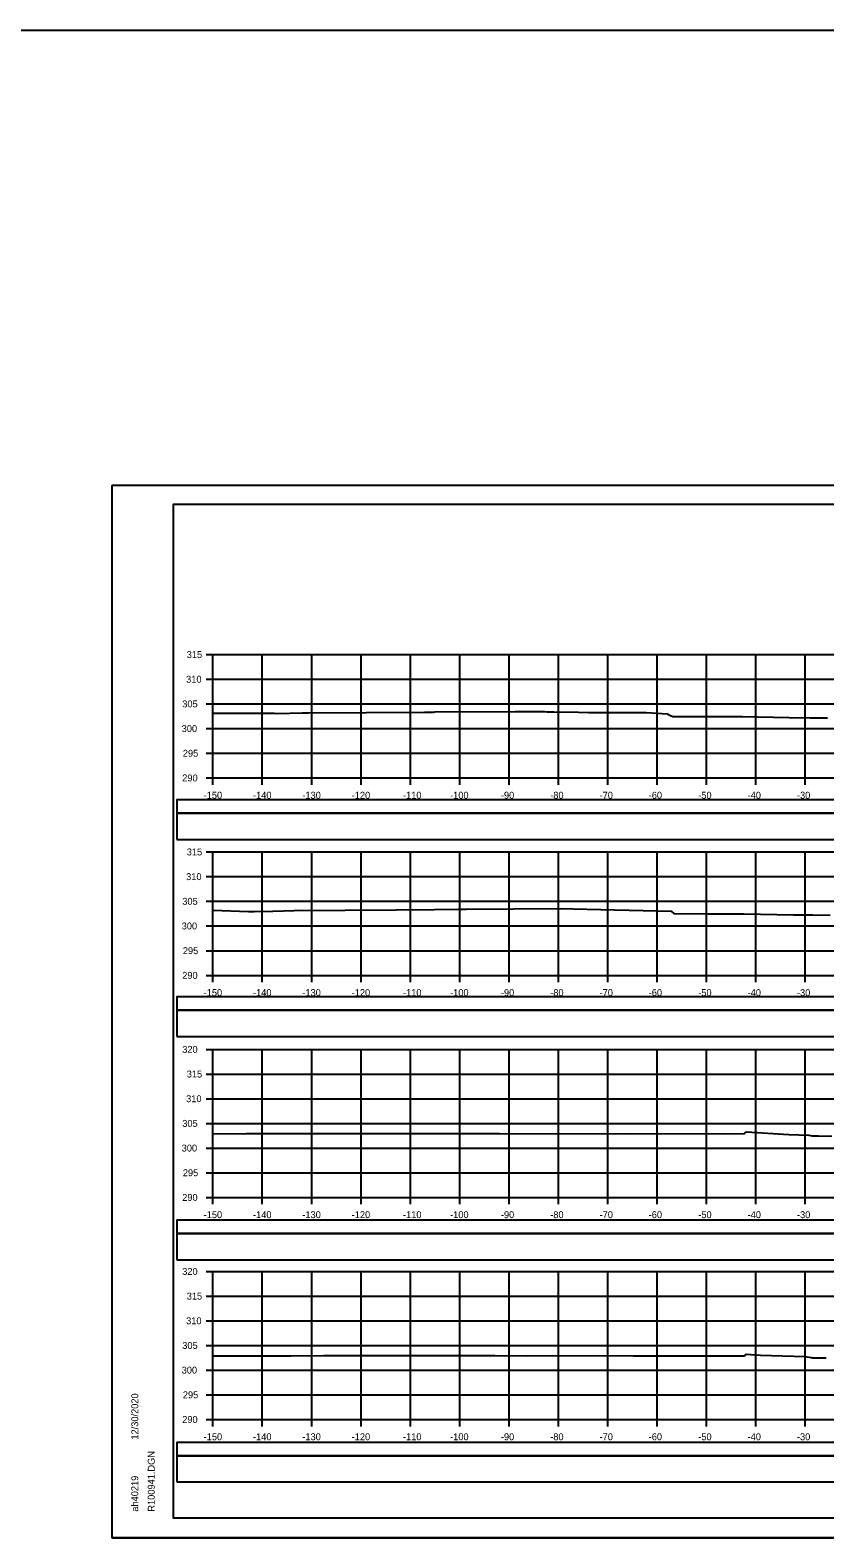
# Model space of a CAD drawing. Extents: x 1370538 to 1372872, y 376220 to 381127.
# Drawn here: x 1371188.2 to 1371349.3, y 378262.5 to 378568.1 of the extents above; entities that cross this region are included whole.
import ezdxf

# ---------------------------------------------------------------- set-up
doc = ezdxf.new("R2010")
doc.units = 0
for name, color, linetype in [('R_Border Notes', 7, 'Continuous'), ('R_Border PE', 7, 'Continuous'), ('R_Border Prem', 7, 'Continuous'), ('R_Dimension', 7, 'Continuous'), ('R_Grid', 7, 'Continuous'), ('R_Horz Alg Annot', 7, 'Continuous'), ('R_No Plot', 7, 'Continuous')]:
    doc.layers.add(name, color=color, linetype=linetype)

msp = doc.modelspace()

# ---------------------------------------------------------------- linework, layer by layer
at = {"layer": 'R_Border Notes'}
for p, q in [((1371217.29, 378471.99), (1371533.47, 378471.99)), ((1371217.29, 378266.53), (1371217.29, 378471.99)), ((1371217.29, 378266.53), (1371217.29, 378266.53)), ((1371533.47, 378266.53), (1371217.29, 378266.53))]:
    msp.add_line(p, q, dxfattribs=at)
at = {"layer": 'R_Border Prem'}
for p, q in [((1371223.89, 378441.53), (1371225.29, 378441.53)), ((1371225.29, 378416.53), (1371225.29, 378441.53)), ((1371223.89, 378436.53), (1371225.29, 378436.53)), ((1371223.89, 378431.53), (1371225.29, 378431.53)), ((1371223.89, 378426.53), (1371225.29, 378426.53)), ((1371223.89, 378421.53), (1371225.29, 378421.53)), ((1371223.89, 378416.53), (1371225.29, 378416.53)), ((1371225.29, 378416.53), (1371525.29, 378416.53)), ((1371225.29, 378415.13), (1371225.29, 378416.53)), ((1371235.29, 378415.13), (1371235.29, 378416.53)), ((1371245.29, 378415.13), (1371245.29, 378416.53)), ((1371255.29, 378415.13), (1371255.29, 378416.53)), ((1371265.29, 378415.13), (1371265.29, 378416.53)), ((1371275.29, 378415.13), (1371275.29, 378416.53)), ((1371285.29, 378415.13), (1371285.29, 378416.53)), ((1371295.29, 378415.13), (1371295.29, 378416.53)), ((1371305.29, 378415.13), (1371305.29, 378416.53)), ((1371315.29, 378415.13), (1371315.29, 378416.53)), ((1371325.29, 378415.13), (1371325.29, 378416.53)), ((1371335.29, 378415.13), (1371335.29, 378416.53)), ((1371345.29, 378415.13), (1371345.29, 378416.53)), ((1371223.89, 378401.53), (1371225.29, 378401.53)), ((1371225.29, 378376.53), (1371225.29, 378401.53)), ((1371223.89, 378396.53), (1371225.29, 378396.53)), ((1371223.89, 378391.53), (1371225.29, 378391.53)), ((1371223.89, 378386.53), (1371225.29, 378386.53)), ((1371223.89, 378381.53), (1371225.29, 378381.53)), ((1371223.89, 378376.53), (1371225.29, 378376.53)), ((1371225.29, 378376.53), (1371525.29, 378376.53)), ((1371225.29, 378375.13), (1371225.29, 378376.53)), ((1371235.29, 378375.13), (1371235.29, 378376.53)), ((1371245.29, 378375.13), (1371245.29, 378376.53)), ((1371255.29, 378375.13), (1371255.29, 378376.53)), ((1371265.29, 378375.13), (1371265.29, 378376.53)), ((1371275.29, 378375.13), (1371275.29, 378376.53)), ((1371285.29, 378375.13), (1371285.29, 378376.53)), ((1371295.29, 378375.13), (1371295.29, 378376.53)), ((1371305.29, 378375.13), (1371305.29, 378376.53)), ((1371315.29, 378375.13), (1371315.29, 378376.53)), ((1371325.29, 378375.13), (1371325.29, 378376.53)), ((1371335.29, 378375.13), (1371335.29, 378376.53)), ((1371345.29, 378375.13), (1371345.29, 378376.53)), ((1371223.89, 378361.53), (1371225.29, 378361.53)), ((1371225.29, 378331.53), (1371225.29, 378361.53)), ((1371223.89, 378356.53), (1371225.29, 378356.53)), ((1371223.89, 378351.53), (1371225.29, 378351.53)), ((1371223.89, 378346.53), (1371225.29, 378346.53)), ((1371223.89, 378341.53), (1371225.29, 378341.53)), ((1371223.89, 378336.53), (1371225.29, 378336.53)), ((1371223.89, 378331.53), (1371225.29, 378331.53)), ((1371225.29, 378331.53), (1371525.29, 378331.53)), ((1371225.29, 378330.13), (1371225.29, 378331.53)), ((1371235.29, 378330.13), (1371235.29, 378331.53)), ((1371245.29, 378330.13), (1371245.29, 378331.53)), ((1371255.29, 378330.13), (1371255.29, 378331.53)), ((1371265.29, 378330.13), (1371265.29, 378331.53)), ((1371275.29, 378330.13), (1371275.29, 378331.53)), ((1371285.29, 378330.13), (1371285.29, 378331.53)), ((1371295.29, 378330.13), (1371295.29, 378331.53)), ((1371305.29, 378330.13), (1371305.29, 378331.53)), ((1371315.29, 378330.13), (1371315.29, 378331.53)), ((1371325.29, 378330.13), (1371325.29, 378331.53)), ((1371335.29, 378330.13), (1371335.29, 378331.53)), ((1371345.29, 378330.13), (1371345.29, 378331.53)), ((1371223.89, 378316.53), (1371225.29, 378316.53)), ((1371225.29, 378286.53), (1371225.29, 378316.53)), ((1371223.89, 378311.53), (1371225.29, 378311.53)), ((1371223.89, 378306.53), (1371225.29, 378306.53)), ((1371223.89, 378301.53), (1371225.29, 378301.53)), ((1371223.89, 378296.53), (1371225.29, 378296.53)), ((1371223.89, 378291.53), (1371225.29, 378291.53)), ((1371223.89, 378286.53), (1371225.29, 378286.53)), ((1371225.29, 378286.53), (1371525.29, 378286.53)), ((1371225.29, 378285.13), (1371225.29, 378286.53)), ((1371235.29, 378285.13), (1371235.29, 378286.53)), ((1371245.29, 378285.13), (1371245.29, 378286.53)), ((1371255.29, 378285.13), (1371255.29, 378286.53)), ((1371265.29, 378285.13), (1371265.29, 378286.53)), ((1371275.29, 378285.13), (1371275.29, 378286.53)), ((1371285.29, 378285.13), (1371285.29, 378286.53)), ((1371295.29, 378285.13), (1371295.29, 378286.53)), ((1371305.29, 378285.13), (1371305.29, 378286.53)), ((1371315.29, 378285.13), (1371315.29, 378286.53)), ((1371325.29, 378285.13), (1371325.29, 378286.53)), ((1371335.29, 378285.13), (1371335.29, 378286.53)), ((1371345.29, 378285.13), (1371345.29, 378286.53))]:
    msp.add_line(p, q, dxfattribs=at)
at = {"layer": 'R_Dimension'}
for points in [[(1371225.29, 378429.65), (1371237.76, 378429.63), (1371238.23, 378429.61), (1371238.25, 378429.61), (1371238.29, 378429.61), (1371243.38, 378429.7), (1371244.63, 378429.75), (1371268.14, 378429.87), (1371269.29, 378429.89), (1371270.01, 378429.89), (1371270.25, 378429.9), (1371286.52, 378429.98), (1371292.22, 378430), (1371292.53, 378429.98), (1371292.98, 378429.96), (1371294.39, 378429.96), (1371299.36, 378429.87), (1371301.46, 378429.82), (1371313.17, 378429.8), (1371317.32, 378429.51), (1371317.56, 378429.41), (1371318.48, 378428.97), (1371318.94, 378428.98), (1371332.57, 378428.95), (1371342, 378428.8), (1371346.34, 378428.73), (1371349.81, 378428.68)], [(1371225.29, 378389.74), (1371232.46, 378389.45), (1371232.92, 378389.45), (1371233.65, 378389.47), (1371237.42, 378389.54), (1371241.73, 378389.7), (1371262.43, 378389.81), (1371270.14, 378389.89), (1371274.99, 378389.93), (1371276.6, 378389.95), (1371295.73, 378390.05), (1371298.31, 378389.99), (1371303.87, 378389.88), (1371318.18, 378389.53), (1371318.2, 378389.5), (1371318.67, 378389.06), (1371325.67, 378389), (1371332.85, 378388.98), (1371342.93, 378388.82), (1371346.36, 378388.76), (1371346.84, 378388.76), (1371350.39, 378388.71)], [(1371225.29, 378344.42), (1371231.99, 378344.48), (1371233.2, 378344.46), (1371243.35, 378344.45), (1371246.94, 378344.47), (1371257.21, 378344.46), (1371259.92, 378344.47), (1371270.26, 378344.46), (1371272.89, 378344.48), (1371283.29, 378344.47), (1371286.72, 378344.44), (1371304.72, 378344.48), (1371308.82, 378344.44), (1371316.14, 378344.45), (1371328.82, 378344.43), (1371332.89, 378344.51), (1371333.02, 378344.5), (1371333.04, 378344.52), (1371333.43, 378344.8), (1371341.97, 378344.27), (1371346.06, 378344.14), (1371346.68, 378344.04), (1371346.74, 378344.01), (1371348, 378344), (1371350.68, 378343.95)], [(1371225.29, 378299.4), (1371232.16, 378299.46), (1371233.11, 378299.45), (1371241.07, 378299.44), (1371247.7, 378299.47), (1371255.83, 378299.47), (1371260.93, 378299.49), (1371269.12, 378299.48), (1371274.16, 378299.51), (1371282.39, 378299.5), (1371289.05, 378299.45), (1371303.36, 378299.47), (1371310.52, 378299.42), (1371323.31, 378299.43), (1371328.81, 378299.42), (1371330.57, 378299.46), (1371333, 378299.42), (1371333.23, 378299.67), (1371333.36, 378299.76), (1371336.21, 378299.58), (1371345.24, 378299.31), (1371346.61, 378299.09), (1371346.75, 378299.01), (1371349.52, 378298.99)]]:
    msp.add_lwpolyline(points, dxfattribs=at)
at = {"layer": 'R_Grid'}
for p, q in [((1371225.29, 378441.53), (1371525.29, 378441.53)), ((1371225.29, 378416.53), (1371225.29, 378441.53)), ((1371235.29, 378416.53), (1371235.29, 378441.53)), ((1371245.29, 378416.53), (1371245.29, 378441.53)), ((1371255.29, 378416.53), (1371255.29, 378441.53)), ((1371265.29, 378416.53), (1371265.29, 378441.53)), ((1371275.29, 378416.53), (1371275.29, 378441.53)), ((1371285.29, 378416.53), (1371285.29, 378441.53)), ((1371295.29, 378416.53), (1371295.29, 378441.53)), ((1371305.29, 378416.53), (1371305.29, 378441.53)), ((1371315.29, 378416.53), (1371315.29, 378441.53)), ((1371325.29, 378416.53), (1371325.29, 378441.53)), ((1371335.29, 378416.53), (1371335.29, 378441.53)), ((1371345.29, 378416.53), (1371345.29, 378441.53)), ((1371225.29, 378436.53), (1371525.29, 378436.53)), ((1371225.29, 378431.53), (1371525.29, 378431.53)), ((1371225.29, 378426.53), (1371525.29, 378426.53)), ((1371225.29, 378421.53), (1371525.29, 378421.53)), ((1371225.29, 378416.53), (1371525.29, 378416.53)), ((1371225.29, 378401.53), (1371525.29, 378401.53)), ((1371225.29, 378376.53), (1371225.29, 378401.53)), ((1371235.29, 378376.53), (1371235.29, 378401.53)), ((1371245.29, 378376.53), (1371245.29, 378401.53)), ((1371255.29, 378376.53), (1371255.29, 378401.53)), ((1371265.29, 378376.53), (1371265.29, 378401.53)), ((1371275.29, 378376.53), (1371275.29, 378401.53)), ((1371285.29, 378376.53), (1371285.29, 378401.53)), ((1371295.29, 378376.53), (1371295.29, 378401.53)), ((1371305.29, 378376.53), (1371305.29, 378401.53)), ((1371315.29, 378376.53), (1371315.29, 378401.53)), ((1371325.29, 378376.53), (1371325.29, 378401.53)), ((1371335.29, 378376.53), (1371335.29, 378401.53)), ((1371345.29, 378376.53), (1371345.29, 378401.53)), ((1371225.29, 378396.53), (1371525.29, 378396.53)), ((1371225.29, 378391.53), (1371525.29, 378391.53)), ((1371225.29, 378386.53), (1371525.29, 378386.53)), ((1371225.29, 378381.53), (1371525.29, 378381.53)), ((1371225.29, 378376.53), (1371525.29, 378376.53)), ((1371225.29, 378361.53), (1371525.29, 378361.53)), ((1371225.29, 378331.53), (1371225.29, 378361.53)), ((1371235.29, 378331.53), (1371235.29, 378361.53)), ((1371245.29, 378331.53), (1371245.29, 378361.53)), ((1371255.29, 378331.53), (1371255.29, 378361.53)), ((1371265.29, 378331.53), (1371265.29, 378361.53)), ((1371275.29, 378331.53), (1371275.29, 378361.53)), ((1371285.29, 378331.53), (1371285.29, 378361.53)), ((1371295.29, 378331.53), (1371295.29, 378361.53)), ((1371305.29, 378331.53), (1371305.29, 378361.53)), ((1371315.29, 378331.53), (1371315.29, 378361.53)), ((1371325.29, 378331.53), (1371325.29, 378361.53)), ((1371335.29, 378331.53), (1371335.29, 378361.53)), ((1371345.29, 378331.53), (1371345.29, 378361.53)), ((1371225.29, 378356.53), (1371525.29, 378356.53)), ((1371225.29, 378351.53), (1371525.29, 378351.53)), ((1371225.29, 378346.53), (1371525.29, 378346.53)), ((1371225.29, 378341.53), (1371525.29, 378341.53)), ((1371225.29, 378336.53), (1371525.29, 378336.53)), ((1371225.29, 378331.53), (1371525.29, 378331.53)), ((1371225.29, 378316.53), (1371525.29, 378316.53)), ((1371225.29, 378286.53), (1371225.29, 378316.53)), ((1371235.29, 378286.53), (1371235.29, 378316.53)), ((1371245.29, 378286.53), (1371245.29, 378316.53)), ((1371255.29, 378286.53), (1371255.29, 378316.53)), ((1371265.29, 378286.53), (1371265.29, 378316.53)), ((1371275.29, 378286.53), (1371275.29, 378316.53)), ((1371285.29, 378286.53), (1371285.29, 378316.53)), ((1371295.29, 378286.53), (1371295.29, 378316.53)), ((1371305.29, 378286.53), (1371305.29, 378316.53)), ((1371315.29, 378286.53), (1371315.29, 378316.53)), ((1371325.29, 378286.53), (1371325.29, 378316.53)), ((1371335.29, 378286.53), (1371335.29, 378316.53)), ((1371345.29, 378286.53), (1371345.29, 378316.53)), ((1371225.29, 378311.53), (1371525.29, 378311.53)), ((1371225.29, 378306.53), (1371525.29, 378306.53)), ((1371225.29, 378301.53), (1371525.29, 378301.53)), ((1371225.29, 378296.53), (1371525.29, 378296.53)), ((1371225.29, 378291.53), (1371525.29, 378291.53)), ((1371225.29, 378286.53), (1371525.29, 378286.53))]:
    msp.add_line(p, q, dxfattribs=at)
at = {"layer": 'R_Horz Alg Annot'}
for points in [[(1371218, 378409.4), (1371533.13, 378409.4), (1371533.13, 378412.11), (1371218, 378412.11)], [(1371218, 378404.08), (1371533.13, 378404.08), (1371533.13, 378409.4), (1371218, 378409.4)], [(1371218, 378369.45), (1371533.13, 378369.45), (1371533.13, 378372.15), (1371218, 378372.15)], [(1371218, 378364.13), (1371533.13, 378364.13), (1371533.13, 378369.45), (1371218, 378369.45)], [(1371218, 378324.2), (1371533.13, 378324.2), (1371533.13, 378326.9), (1371218, 378326.9)], [(1371218, 378318.87), (1371533.13, 378318.87), (1371533.13, 378324.2), (1371218, 378324.2)], [(1371218, 378279.19), (1371533.13, 378279.19), (1371533.13, 378281.89), (1371218, 378281.89)], [(1371218, 378273.87), (1371533.13, 378273.87), (1371533.13, 378279.19), (1371218, 378279.19)]]:
    msp.add_lwpolyline(points, close=True, dxfattribs=at)
at = {"layer": 'R_No Plot'}
for p, q in [((1370538.2, 378568.06), (1372871.58, 378568.06)), ((1371204.89, 378475.88), (1371538.22, 378475.88)), ((1371204.89, 378262.55), (1371538.22, 378262.55))]:
    msp.add_line(p, q, dxfattribs=at)
for points in [[(1371204.88, 378475.88), (1371538.22, 378475.88), (1371538.22, 378262.54), (1371204.88, 378262.54)], [(1371451.21, 378471.99), (1371451.21, 378462.11), (1371486.94, 378462.11), (1371486.94, 378459.19), (1371510.14, 378459.19), (1371510.14, 378434.85), (1371533.47, 378434.85), (1371533.47, 378266.53), (1371217.29, 378266.53), (1371217.29, 378471.99)]]:
    msp.add_lwpolyline(points, close=True, dxfattribs=at)

# ---------------------------------------------------------------- texts
at = {"layer": 'R_Border Notes'}
for s, p in [('12/30/2020', (1371210.15, 378282.45)), ('R100941.DGN', (1371213.48, 378267.85)), ('ah40219', (1371210.15, 378267.85))]:
    msp.add_text(s, height=1.4, rotation=90, dxfattribs=at).set_placement(p)
at = {"layer": 'R_Border PE'}
for s, p in [('315', (1371219.97, 378440.83)), ('310', (1371219.85, 378435.83)), ('305', (1371219.07, 378430.83)), ('300', (1371218.95, 378425.83)), ('295', (1371219.18, 378420.83)), ('290', (1371219.06, 378415.83)), ('-150', (1371223.4, 378412.33)), ('-140', (1371233.4, 378412.33)), ('-130', (1371243.4, 378412.33)), ('-120', (1371253.4, 378412.33)), ('-110', (1371263.79, 378412.33)), ('-100', (1371273.34, 378412.33)), ('-90', (1371283.63, 378412.33)), ('-80', (1371293.63, 378412.33)), ('-70', (1371303.63, 378412.33)), ('-60', (1371313.59, 378412.33)), ('-50', (1371323.63, 378412.33)), ('-40', (1371333.63, 378412.33)), ('-30', (1371343.63, 378412.33)), ('315', (1371219.97, 378400.83)), ('310', (1371219.85, 378395.83)), ('305', (1371219.07, 378390.83)), ('300', (1371218.95, 378385.83)), ('295', (1371219.18, 378380.83)), ('290', (1371219.06, 378375.83)), ('-150', (1371223.4, 378372.33)), ('-140', (1371233.4, 378372.33)), ('-130', (1371243.4, 378372.33)), ('-120', (1371253.4, 378372.33)), ('-110', (1371263.79, 378372.33)), ('-100', (1371273.34, 378372.33)), ('-90', (1371283.63, 378372.33)), ('-80', (1371293.63, 378372.33)), ('-70', (1371303.63, 378372.33)), ('-60', (1371313.59, 378372.33)), ('-50', (1371323.63, 378372.33)), ('-40', (1371333.63, 378372.33)), ('-30', (1371343.63, 378372.33)), ('320', (1371219.06, 378360.83)), ('315', (1371219.97, 378355.83)), ('310', (1371219.85, 378350.83)), ('305', (1371219.07, 378345.83)), ('300', (1371218.95, 378340.83)), ('295', (1371219.18, 378335.83)), ('290', (1371219.06, 378330.83)), ('-150', (1371223.4, 378327.33)), ('-140', (1371233.4, 378327.33)), ('-130', (1371243.4, 378327.33)), ('-120', (1371253.4, 378327.33)), ('-110', (1371263.79, 378327.33)), ('-100', (1371273.34, 378327.33)), ('-90', (1371283.63, 378327.33)), ('-80', (1371293.63, 378327.33)), ('-70', (1371303.63, 378327.33)), ('-60', (1371313.59, 378327.33)), ('-50', (1371323.63, 378327.33)), ('-40', (1371333.63, 378327.33)), ('-30', (1371343.63, 378327.33)), ('320', (1371219.06, 378315.83)), ('315', (1371219.97, 378310.83)), ('310', (1371219.85, 378305.83)), ('305', (1371219.07, 378300.83)), ('300', (1371218.95, 378295.83)), ('295', (1371219.18, 378290.83)), ('290', (1371219.06, 378285.83)), ('-150', (1371223.4, 378282.33)), ('-140', (1371233.4, 378282.33)), ('-130', (1371243.4, 378282.33)), ('-120', (1371253.4, 378282.33)), ('-110', (1371263.79, 378282.33)), ('-100', (1371273.34, 378282.33)), ('-90', (1371283.63, 378282.33)), ('-80', (1371293.63, 378282.33)), ('-70', (1371303.63, 378282.33)), ('-60', (1371313.59, 378282.33)), ('-50', (1371323.63, 378282.33)), ('-40', (1371333.63, 378282.33)), ('-30', (1371343.63, 378282.33))]:
    msp.add_text(s, height=1.4, dxfattribs=at).set_placement(p)

doc.saveas('drawing.dxf')
